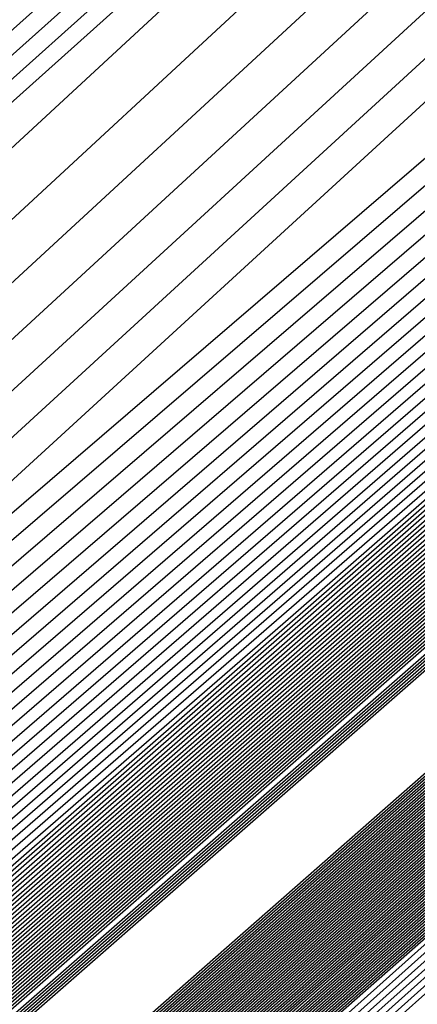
# Model space of a CAD drawing. Extents: x 3249832 to 3255657, y 13789405 to 13793316.
# Tile 859 of 1056: x 3253210.055 to 3253210.192, y 13791259.01 to 13791259.351. Entities that reach past the tile are written whole.
import ezdxf

# ---------------------------------------------------------------- set-up
doc = ezdxf.new("R2010")
doc.units = 0
doc.header["$LTSCALE"] = 100
doc.header["$MEASUREMENT"] = 0
for name, color, linetype in [('GRATIO_03231_CON', 1, 'CONTINUOUS'), ('GRATIO_0323_ICON', 1, 'CONTINUOUS'), ('TARGETS_EAST', 7, 'CONTINUOUS')]:
    doc.layers.add(name, color=color, linetype=linetype)

# ---------------------------------------------------------------- blocks, each defined once
blk = doc.blocks.new('Gratio_032316_contours')
at = {"layer": 'GRATIO_03231_CON', "color": 1, "linetype": 'Continuous', "flags": 128}
for points in [[(3253179.55027, 13791232.39503), (3253186.87441, 13791238.77001), (3253201.4775, 13791251.51898), (3253219.20823, 13791267.00714), (3253234.45763, 13791280.32933), (3253243.00028, 13791287.79153), (3253246.14511, 13791290.5444), (3253246.5846, 13791290.94974), (3253247.02187, 13791291.379), (3253250.20254, 13791294.24212), (3253258.88285, 13791301.95866), (3253274.44262, 13791315.73867), (3253292.7559, 13791331.95413), (3253308.32028, 13791345.76753)], [(3253180.16544, 13791232.93802), (3253187.28488, 13791239.13155), (3253201.72516, 13791251.73678), (3253219.33902, 13791267.12228), (3253234.51314, 13791280.37862), (3253243.01644, 13791287.80647), (3253246.14668, 13791290.54676), (3253246.58389, 13791290.95054), (3253247.01645, 13791291.37639), (3253250.16633, 13791294.21318), (3253258.7639, 13791301.85732), (3253274.17605, 13791315.50724), (3253292.31584, 13791331.56933), (3253307.73285, 13791345.25198)], [(3253180.78061, 13791233.481), (3253187.69534, 13791239.49309), (3253201.97282, 13791251.95458), (3253219.46981, 13791267.23741), (3253234.56866, 13791280.42791), (3253243.03259, 13791287.8214), (3253246.14825, 13791290.54912), (3253246.58317, 13791290.95133), (3253247.01103, 13791291.37378), (3253250.13013, 13791294.18424), (3253258.64495, 13791301.75599), (3253273.90947, 13791315.27582), (3253291.87577, 13791331.18453), (3253307.14542, 13791344.73643)], [(3253181.39578, 13791234.02399), (3253188.1058, 13791239.85463), (3253202.22048, 13791252.17237), (3253219.6006, 13791267.35254), (3253234.62418, 13791280.4772), (3253243.04874, 13791287.83633), (3253246.14982, 13791290.55149), (3253246.58246, 13791290.95213), (3253247.00561, 13791291.37117), (3253250.09393, 13791294.15529), (3253258.526, 13791301.65465), (3253273.6429, 13791315.0444), (3253291.4357, 13791330.79973), (3253306.55799, 13791344.22088)], [(3253182.62612, 13791235.10996), (3253188.92672, 13791240.5777), (3253202.71581, 13791252.60797), (3253219.86218, 13791267.58281), (3253234.73522, 13791280.57579), (3253243.08105, 13791287.8662), (3253246.15297, 13791290.55621), (3253246.58103, 13791290.95372), (3253246.99477, 13791291.36594), (3253250.02153, 13791294.09741), (3253258.2881, 13791301.45198), (3253273.10975, 13791314.58156), (3253290.55557, 13791330.03014), (3253305.38313, 13791343.18978)], [(3253183.24129, 13791235.65295), (3253189.33718, 13791240.93924), (3253202.96347, 13791252.82577), (3253219.99297, 13791267.69794), (3253234.79073, 13791280.62508), (3253243.0972, 13791287.88113), (3253246.15454, 13791290.55858), (3253246.58032, 13791290.95452), (3253246.98935, 13791291.36333), (3253249.98532, 13791294.06847), (3253258.16915, 13791301.35065), (3253272.84317, 13791314.35013), (3253290.11551, 13791329.64534), (3253304.7957, 13791342.67423)], [(3253189.74764, 13791241.30078), (3253203.21113, 13791253.04357), (3253220.12376, 13791267.81308), (3253234.84625, 13791280.67437), (3253243.11336, 13791287.89607), (3253246.15611, 13791290.56094), (3253246.57961, 13791290.95531), (3253246.98393, 13791291.36072), (3253249.94912, 13791294.03953), (3253258.05019, 13791301.24931), (3253272.5766, 13791314.11871), (3253289.67544, 13791329.26055), (3253304.20827, 13791342.15868)], [(3253190.1581, 13791241.66232), (3253203.45879, 13791253.26136), (3253220.25455, 13791267.92821), (3253234.90177, 13791280.72366), (3253243.12951, 13791287.911), (3253246.15768, 13791290.5633), (3253246.57889, 13791290.95611), (3253246.97851, 13791291.35811), (3253249.91292, 13791294.01058), (3253257.93124, 13791301.14798), (3253272.31002, 13791313.88729), (3253289.23538, 13791328.87575), (3253303.62084, 13791341.64313)], [(3253190.97902, 13791242.38539), (3253203.95411, 13791253.69696), (3253220.51613, 13791268.15847), (3253235.01281, 13791280.82224), (3253243.16182, 13791287.94087), (3253246.16082, 13791290.56803), (3253246.57747, 13791290.9577), (3253246.96767, 13791291.35288), (3253249.84051, 13791293.9527), (3253257.69334, 13791300.94531), (3253271.77687, 13791313.42445), (3253288.35525, 13791328.10615), (3253302.44598, 13791340.61203)], [(3253191.38948, 13791242.74693), (3253204.20177, 13791253.91476), (3253220.64692, 13791268.27361), (3253235.06832, 13791280.87154), (3253243.17797, 13791287.9558), (3253246.1624, 13791290.57039), (3253246.57675, 13791290.9585), (3253246.96225, 13791291.35027), (3253249.80431, 13791293.92376), (3253257.57439, 13791300.84397), (3253271.51029, 13791313.19303), (3253287.91518, 13791327.72135), (3253301.85855, 13791340.09648)], [(3253191.79994, 13791243.10847), (3253204.44943, 13791254.13256), (3253220.77772, 13791268.38874), (3253235.12384, 13791280.92083), (3253243.19412, 13791287.97073), (3253246.16397, 13791290.57276), (3253246.57604, 13791290.95929), (3253246.95683, 13791291.34766), (3253249.76811, 13791293.89481), (3253257.45544, 13791300.74264), (3253271.24372, 13791312.9616), (3253287.47511, 13791327.33655), (3253301.27112, 13791339.58093)], [(3253192.2104, 13791243.47001), (3253204.69709, 13791254.35035), (3253220.90851, 13791268.50387), (3253235.17936, 13791280.97012), (3253243.21028, 13791287.98567), (3253246.16554, 13791290.57512), (3253246.57533, 13791290.96009), (3253246.95142, 13791291.34505), (3253249.73191, 13791293.86587), (3253257.33649, 13791300.6413), (3253270.97714, 13791312.73018), (3253287.03505, 13791326.95176), (3253300.68369, 13791339.06538)], [(3253193.03132, 13791244.19308), (3253205.19242, 13791254.78595), (3253221.17009, 13791268.73414), (3253235.29039, 13791281.0687), (3253243.24258, 13791288.01553), (3253246.16868, 13791290.57985), (3253246.5739, 13791290.96168), (3253246.94058, 13791291.33982), (3253249.6595, 13791293.80799), (3253257.09858, 13791300.43863), (3253270.44399, 13791312.26734), (3253286.15492, 13791326.18216), (3253299.50883, 13791338.03428)], [(3253193.44178, 13791244.55462), (3253205.44008, 13791255.00375), (3253221.30088, 13791268.84927), (3253235.34591, 13791281.11799), (3253243.25874, 13791288.03047), (3253246.17025, 13791290.58221), (3253246.57319, 13791290.96248), (3253246.93516, 13791291.33721), (3253249.6233, 13791293.77904), (3253256.97963, 13791300.3373), (3253270.17741, 13791312.03592), (3253285.71485, 13791325.79737), (3253298.92139, 13791337.51873)], [(3253193.85224, 13791244.91616), (3253205.68774, 13791255.22155), (3253221.43167, 13791268.9644), (3253235.40143, 13791281.16728), (3253243.27489, 13791288.0454), (3253246.17182, 13791290.58457), (3253246.57247, 13791290.96327), (3253246.92974, 13791291.3346), (3253249.5871, 13791293.7501), (3253256.86068, 13791300.23596), (3253269.91084, 13791311.8045), (3253285.27479, 13791325.41257), (3253298.33396, 13791337.00318)], [(3253194.2627, 13791245.2777), (3253205.9354, 13791255.43934), (3253221.56246, 13791269.07954), (3253235.45695, 13791281.21658), (3253243.29104, 13791288.06033), (3253246.17339, 13791290.58694), (3253246.57176, 13791290.96407), (3253246.92432, 13791291.33198), (3253249.55089, 13791293.72116), (3253256.74173, 13791300.13463), (3253269.64426, 13791311.57307), (3253284.83472, 13791325.02777), (3253297.74653, 13791336.48763)], [(3253195.08362, 13791246.00077), (3253206.43072, 13791255.87494), (3253221.82404, 13791269.3098), (3253235.56798, 13791281.31516), (3253243.32335, 13791288.0902), (3253246.17654, 13791290.59166), (3253246.57033, 13791290.96566), (3253246.91348, 13791291.32676), (3253249.47849, 13791293.66327), (3253256.50383, 13791299.93196), (3253269.11111, 13791311.11023), (3253283.95459, 13791324.25817), (3253296.57167, 13791335.45653)], [(3253195.49408, 13791246.36231), (3253206.67838, 13791256.09274), (3253221.95483, 13791269.42494), (3253235.6235, 13791281.36445), (3253243.3395, 13791288.10513), (3253246.17811, 13791290.59402), (3253246.56962, 13791290.96646), (3253246.90806, 13791291.32415), (3253249.44229, 13791293.63433), (3253256.38488, 13791299.83062), (3253268.84454, 13791310.87881), (3253283.51452, 13791323.87338), (3253295.98424, 13791334.94098)], [(3253195.90454, 13791246.72385), (3253206.92604, 13791256.31054), (3253222.08562, 13791269.54007), (3253235.67902, 13791281.41374), (3253243.35566, 13791288.12007), (3253246.17968, 13791290.59639), (3253246.56891, 13791290.96725), (3253246.90264, 13791291.32154), (3253249.40609, 13791293.60539), (3253256.26593, 13791299.72929), (3253268.57796, 13791310.64739), (3253283.07446, 13791323.48858), (3253295.39681, 13791334.42543)], [(3253196.31501, 13791247.08539), (3253207.1737, 13791256.52833), (3253222.21641, 13791269.6552), (3253235.73454, 13791281.46303), (3253243.37181, 13791288.135), (3253246.18125, 13791290.59875), (3253246.56819, 13791290.96805), (3253246.89722, 13791291.31892), (3253249.36988, 13791293.57645), (3253256.14697, 13791299.62795), (3253268.31138, 13791310.41597), (3253282.63439, 13791323.10378), (3253294.80938, 13791333.90988)], [(3253197.13593, 13791247.80846), (3253207.66903, 13791256.96393), (3253222.47799, 13791269.88547), (3253235.84557, 13791281.56162), (3253243.40412, 13791288.16487), (3253246.18439, 13791290.60348), (3253246.56677, 13791290.96964), (3253246.88638, 13791291.3137), (3253249.29748, 13791293.51856), (3253255.90907, 13791299.42528), (3253267.77823, 13791309.95312), (3253281.75426, 13791322.33419), (3253293.63452, 13791332.87878)], [(3253197.54639, 13791248.17), (3253207.91669, 13791257.18173), (3253222.60878, 13791270.0006), (3253235.90109, 13791281.61091), (3253243.42027, 13791288.1798), (3253246.18596, 13791290.60584), (3253246.56605, 13791290.97044), (3253246.88096, 13791291.31109), (3253249.26128, 13791293.48962), (3253255.79012, 13791299.32395), (3253267.51166, 13791309.7217), (3253281.31419, 13791321.94939), (3253293.04709, 13791332.36323), (3253299.24948, 13791337.92415)], [(3253197.95685, 13791248.53154), (3253208.16435, 13791257.39953), (3253222.73957, 13791270.11573), (3253235.95661, 13791281.6602), (3253243.43643, 13791288.19473), (3253246.18754, 13791290.6082), (3253246.56534, 13791290.97123), (3253246.87554, 13791291.30847), (3253249.22507, 13791293.46068), (3253255.67117, 13791299.22261), (3253267.24508, 13791309.49028), (3253280.87413, 13791321.56459), (3253292.45966, 13791331.84768), (3253298.58416, 13791337.33876)], [(3253198.36731, 13791248.89308), (3253208.41201, 13791257.61732), (3253222.87037, 13791270.23087), (3253236.01213, 13791281.70949), (3253243.45258, 13791288.20967), (3253246.18911, 13791290.61057), (3253246.56463, 13791290.97203), (3253246.87012, 13791291.30586), (3253249.18887, 13791293.43173), (3253255.55222, 13791299.12128), (3253266.9785, 13791309.25886), (3253280.43407, 13791321.17979), (3253291.87223, 13791331.33213), (3253297.91884, 13791336.75338)], [(3253199.18823, 13791249.61615), (3253208.90733, 13791258.05292), (3253223.13195, 13791270.46113), (3253236.12316, 13791281.80807), (3253243.48489, 13791288.23953), (3253246.19225, 13791290.61529), (3253246.5632, 13791290.97362), (3253246.85928, 13791291.30064), (3253249.11647, 13791293.37385), (3253255.31432, 13791298.91861), (3253266.44535, 13791308.79601), (3253279.55394, 13791320.4102), (3253290.69737, 13791330.30103), (3253296.5882, 13791335.58261)], [(3253199.59869, 13791249.97769), (3253209.15499, 13791258.27072), (3253223.26274, 13791270.57626), (3253236.17868, 13791281.85736), (3253243.50104, 13791288.25447), (3253246.19382, 13791290.61766), (3253246.56249, 13791290.97442), (3253246.85386, 13791291.29803), (3253249.08026, 13791293.34491), (3253255.19536, 13791298.81727), (3253266.17878, 13791308.56459), (3253279.11387, 13791320.0254), (3253290.10994, 13791329.78548), (3253295.92288, 13791334.99723)], [(3253200.00915, 13791250.33923), (3253209.40265, 13791258.48852), (3253223.39353, 13791270.6914), (3253236.2342, 13791281.90666), (3253243.51719, 13791288.2694), (3253246.19539, 13791290.62002), (3253246.56177, 13791290.97521), (3253246.84844, 13791291.29541), (3253249.04406, 13791293.31596), (3253255.07641, 13791298.71594), (3253265.9122, 13791308.33317), (3253278.6738, 13791319.6406), (3253289.52251, 13791329.26993), (3253295.25756, 13791334.41184)], [(3253200.41961, 13791250.70077), (3253209.65031, 13791258.70631), (3253223.52432, 13791270.80653), (3253236.28972, 13791281.95595), (3253243.53335, 13791288.28434), (3253246.19696, 13791290.62238), (3253246.56106, 13791290.97601), (3253246.84302, 13791291.2928), (3253249.00786, 13791293.28702), (3253254.95746, 13791298.6146), (3253265.64563, 13791308.10175), (3253278.23374, 13791319.25581), (3253288.93508, 13791328.75438), (3253294.59224, 13791333.82646)], [(3253201.24053, 13791251.42384), (3253210.14563, 13791259.14191), (3253223.7859, 13791271.0368), (3253236.40075, 13791282.05453), (3253243.56565, 13791288.3142), (3253246.20011, 13791290.62711), (3253246.55963, 13791290.9776), (3253246.83219, 13791291.28758), (3253248.93546, 13791293.22914), (3253254.71956, 13791298.41193), (3253265.11248, 13791307.63891), (3253277.35361, 13791318.48621), (3253287.76022, 13791327.72328), (3253293.2616, 13791332.65569)], [(3253201.65099, 13791251.78538), (3253210.3933, 13791259.35971), (3253223.91669, 13791271.15193), (3253236.45627, 13791282.10382), (3253243.58181, 13791288.32914), (3253246.20168, 13791290.62947), (3253246.55892, 13791290.9784), (3253246.82677, 13791291.28496), (3253248.89925, 13791293.20019), (3253254.60061, 13791298.3106), (3253264.8459, 13791307.40749), (3253276.91354, 13791318.10141), (3253287.17279, 13791327.20773)], [(3253215.27891, 13791264.12388), (3253208.32754, 13791257.89481), (3253202.31158, 13791252.48555), (3253202.06145, 13791252.14692), (3253210.64096, 13791259.57751), (3253224.04748, 13791271.26706)], [(3253216.27123, 13791264.99994), (3253209.15191, 13791258.62312), (3253202.92675, 13791253.02854), (3253202.47191, 13791252.50846), (3253210.88862, 13791259.7953), (3253224.17827, 13791271.38219)], [(3253218.25586, 13791266.75207), (3253210.80067, 13791260.07975), (3253204.15709, 13791254.11451), (3253203.29283, 13791253.23153), (3253211.38394, 13791260.2309), (3253224.43985, 13791271.61246)], [(3253219.24818, 13791267.62813), (3253211.62504, 13791260.80806), (3253204.77226, 13791254.6575), (3253203.70329, 13791253.59307), (3253211.6316, 13791260.4487), (3253224.57064, 13791271.72759)], [(3253220.24049, 13791268.50419), (3253212.44942, 13791261.53637), (3253205.38743, 13791255.20049), (3253204.11375, 13791253.95461), (3253211.87926, 13791260.6665), (3253224.70143, 13791271.84272)], [(3253221.23281, 13791269.38026), (3253213.2738, 13791262.26468), (3253206.0026, 13791255.74348), (3253204.52421, 13791254.31615), (3253212.12692, 13791260.88429), (3253224.83222, 13791271.95786)], [(3253223.21744, 13791271.13238), (3253214.92255, 13791263.72131), (3253207.23294, 13791256.82945), (3253205.34514, 13791255.03922), (3253212.62225, 13791261.31989), (3253225.0938, 13791272.18812)], [(3253215.74693, 13791264.44962), (3253207.84811, 13791257.37244), (3253205.7556, 13791255.40076), (3253212.86991, 13791261.53769), (3253225.22459, 13791272.30326)], [(3253216.57131, 13791265.17793), (3253208.46329, 13791257.91542), (3253206.16606, 13791255.7623), (3253213.11757, 13791261.75549), (3253225.35538, 13791272.41839)], [(3253217.39568, 13791265.90624), (3253209.07846, 13791258.45841), (3253206.57652, 13791256.12384), (3253213.36523, 13791261.97329), (3253225.48617, 13791272.53352)], [(3253219.04444, 13791267.36287), (3253210.3088, 13791259.54439), (3253207.39744, 13791256.84691), (3253213.86055, 13791262.40888), (3253225.74775, 13791272.76379)], [(3253219.86882, 13791268.09118), (3253210.92397, 13791260.08737), (3253207.8079, 13791257.20845), (3253214.10821, 13791262.62668), (3253225.87854, 13791272.87892)], [(3253220.69319, 13791268.81949), (3253211.53914, 13791260.63036), (3253208.21836, 13791257.56999), (3253214.35587, 13791262.84448), (3253226.00933, 13791272.99405)], [(3253221.51757, 13791269.54781), (3253212.15431, 13791261.17335), (3253208.62882, 13791257.93153), (3253214.60353, 13791263.06227), (3253226.14013, 13791273.10919)], [(3253223.16632, 13791271.00443), (3253213.38465, 13791262.25932), (3253209.44974, 13791258.6546), (3253215.09886, 13791263.49787), (3253226.40171, 13791273.33945)], [(3253223.9907, 13791271.73274), (3253213.99982, 13791262.80231), (3253209.8602, 13791259.01614), (3253215.34652, 13791263.71567), (3253226.5325, 13791273.45458)]]:
    blk.add_lwpolyline(points, dxfattribs=at)
at = {"layer": 'GRATIO_03231_CON', "color": 5, "linetype": 'Continuous', "flags": 128}
for points in [[(3253178.31993, 13791231.30905), (3253186.05349, 13791238.04694), (3253200.98218, 13791251.08338), (3253218.94665, 13791266.77688), (3253234.34659, 13791280.23075), (3253242.96798, 13791287.76167), (3253246.14197, 13791290.53967), (3253246.58603, 13791290.94815), (3253247.02107, 13791291.37394), (3253250.18182, 13791294.2177), (3253258.80647, 13791301.88356), (3253274.26937, 13791315.56557), (3253292.48955, 13791331.61762), (3253308.02221, 13791345.18354)], [(3253177.70476, 13791230.76607), (3253185.64303, 13791237.6854), (3253200.73452, 13791250.86558), (3253218.81586, 13791266.66175), (3253234.29107, 13791280.18146), (3253242.95182, 13791287.74673), (3253246.1404, 13791290.53731), (3253246.58674, 13791290.94735), (3253247.01436, 13791291.36584), (3253250.12102, 13791294.16091), (3253258.59804, 13791301.69555), (3253273.79626, 13791315.14336), (3253291.70456, 13791330.92064), (3253306.97134, 13791344.25434)], [(3253177.08958, 13791230.22308), (3253185.23257, 13791237.32386), (3253200.48686, 13791250.64779), (3253218.68507, 13791266.54661), (3253234.23556, 13791280.13216), (3253242.93567, 13791287.7318), (3253246.13883, 13791290.53495), (3253246.58745, 13791290.94656), (3253247.00766, 13791291.35773), (3253250.06022, 13791294.10413), (3253258.38961, 13791301.50754), (3253273.32314, 13791314.72115), (3253290.91956, 13791330.22366), (3253305.92046, 13791343.32515)], [(3253176.47441, 13791229.68009), (3253184.82211, 13791236.96232), (3253200.23919, 13791250.42999), (3253218.55428, 13791266.43148), (3253234.18004, 13791280.08287), (3253242.91952, 13791287.71687), (3253246.13725, 13791290.53258), (3253246.58817, 13791290.94576), (3253247.00095, 13791291.34963), (3253249.99942, 13791294.04734), (3253258.18118, 13791301.31953), (3253272.85003, 13791314.29894), (3253290.13456, 13791329.52668), (3253304.86958, 13791342.39595)], [(3253175.24407, 13791228.59412), (3253184.00119, 13791236.23925), (3253199.74387, 13791249.99439), (3253218.2927, 13791266.20121), (3253234.069, 13791279.98429), (3253242.88721, 13791287.687), (3253246.13411, 13791290.52786), (3253246.58959, 13791290.94417), (3253246.98754, 13791291.33342), (3253249.87782, 13791293.93376), (3253257.76432, 13791300.94351), (3253271.9038, 13791313.45451), (3253288.56457, 13791328.13272), (3253302.76783, 13791340.53756)], [(3253196.57706, 13791247.03615), (3253203.47105, 13791253.1938), (3253218.75951, 13791266.60126), (3253234.06971, 13791279.98413), (3253242.88772, 13791287.68662), (3253246.13462, 13791290.52731), (3253246.59031, 13791290.94338), (3253246.98083, 13791291.32532), (3253249.81702, 13791293.87697), (3253257.55589, 13791300.7555), (3253271.43068, 13791313.0323), (3253287.77957, 13791327.43574), (3253301.71695, 13791339.60837)], [(3253196.71057, 13791247.15254), (3253203.58621, 13791253.29381), (3253218.83398, 13791266.66558), (3253234.10345, 13791280.01283), (3253242.89801, 13791287.6948), (3253246.13636, 13791290.52784), (3253246.59102, 13791290.94258), (3253246.97413, 13791291.31721), (3253249.75622, 13791293.82018), (3253257.34746, 13791300.56749), (3253270.95757, 13791312.61009), (3253286.99457, 13791326.73875), (3253300.66608, 13791338.67918)], [(3253196.84408, 13791247.26894), (3253203.70137, 13791253.39382), (3253218.90845, 13791266.7299), (3253234.13718, 13791280.04153), (3253242.9083, 13791287.70297), (3253246.13809, 13791290.52836), (3253246.59174, 13791290.94178), (3253246.96742, 13791291.30911), (3253249.69542, 13791293.76339), (3253257.13903, 13791300.37948), (3253270.48445, 13791312.18788), (3253286.20957, 13791326.04177), (3253299.6152, 13791337.74998)], [(3253197.11109, 13791247.50174), (3253203.93169, 13791253.59384), (3253219.0574, 13791266.85855), (3253234.20465, 13791280.09892), (3253242.92888, 13791287.71932), (3253246.14156, 13791290.52941), (3253246.59316, 13791290.94019), (3253246.95401, 13791291.2929), (3253249.57383, 13791293.64981), (3253256.72217, 13791300.00346), (3253269.53822, 13791311.34346), (3253284.63958, 13791324.64781), (3253297.51345, 13791335.89159)], [(3253197.2446, 13791247.61813), (3253204.04685, 13791253.69384), (3253219.13187, 13791266.92287), (3253234.23839, 13791280.12762), (3253242.93918, 13791287.72749), (3253246.1433, 13791290.52994), (3253246.59388, 13791290.9394), (3253246.9473, 13791291.28479), (3253249.51303, 13791293.59302), (3253256.51374, 13791299.81545), (3253269.06511, 13791310.92125), (3253283.85458, 13791323.95083), (3253296.46257, 13791334.9624)], [(3253197.37811, 13791247.73453), (3253204.16201, 13791253.79385), (3253219.20635, 13791266.98719), (3253234.27212, 13791280.15631), (3253242.94947, 13791287.73567), (3253246.14503, 13791290.53046), (3253246.59459, 13791290.9386), (3253246.9406, 13791291.27669), (3253249.45223, 13791293.53623), (3253256.30531, 13791299.62744), (3253268.59199, 13791310.49904), (3253283.06958, 13791323.25385), (3253295.41169, 13791334.0332)], [(3253197.51162, 13791247.85093), (3253204.27717, 13791253.89386), (3253219.28082, 13791267.05151), (3253234.30586, 13791280.18501), (3253242.95976, 13791287.74384), (3253246.14676, 13791290.53099), (3253246.5953, 13791290.9378), (3253246.93389, 13791291.26859), (3253249.39143, 13791293.47944), (3253256.09688, 13791299.43942), (3253268.11888, 13791310.07683), (3253282.28459, 13791322.55687), (3253294.36082, 13791333.10401)], [(3253197.77863, 13791248.08372), (3253204.50749, 13791254.09388), (3253219.42977, 13791267.18016), (3253234.37333, 13791280.2424), (3253242.98034, 13791287.76019), (3253246.15023, 13791290.53204), (3253246.59673, 13791290.93621), (3253246.92048, 13791291.25238), (3253249.26983, 13791293.36586), (3253255.68002, 13791299.0634), (3253267.17265, 13791309.2324), (3253280.71459, 13791321.16291), (3253292.25906, 13791331.24562), (3253298.86322, 13791336.86351)], [(3253197.91214, 13791248.20012), (3253204.62265, 13791254.19388), (3253219.50424, 13791267.24448), (3253234.40706, 13791280.2711), (3253242.99064, 13791287.76837), (3253246.15197, 13791290.53257), (3253246.59744, 13791290.93542), (3253246.91378, 13791291.24427), (3253249.20903, 13791293.30907), (3253255.47159, 13791298.87539), (3253266.69953, 13791308.81019), (3253279.9296, 13791320.46593), (3253291.20819, 13791330.31643), (3253297.66843, 13791335.81202)], [(3253198.04565, 13791248.31651), (3253204.73781, 13791254.29389), (3253219.57872, 13791267.3088), (3253234.4408, 13791280.2998), (3253243.00093, 13791287.77654), (3253246.1537, 13791290.53309), (3253246.59816, 13791290.93462), (3253246.90707, 13791291.23617), (3253249.14823, 13791293.25228), (3253255.26316, 13791298.68738), (3253266.22642, 13791308.38798), (3253279.1446, 13791319.76895), (3253290.15731, 13791329.38723), (3253296.47364, 13791334.76054)], [(3253198.17916, 13791248.43291), (3253204.85297, 13791254.3939), (3253219.65319, 13791267.37312), (3253234.47453, 13791280.32849), (3253243.01122, 13791287.78471), (3253246.15544, 13791290.53362), (3253246.59887, 13791290.93382), (3253246.90036, 13791291.22806), (3253249.08743, 13791293.19549), (3253255.05473, 13791298.49937), (3253265.7533, 13791307.96577), (3253278.3596, 13791319.07197), (3253289.10643, 13791328.45804), (3253295.27885, 13791333.70905)], [(3253198.44617, 13791248.6657), (3253205.08329, 13791254.59392), (3253219.80214, 13791267.50177), (3253234.542, 13791280.38589), (3253243.0318, 13791287.80106), (3253246.15891, 13791290.53467), (3253246.6003, 13791290.93223), (3253246.88695, 13791291.21186), (3253248.96583, 13791293.08191), (3253254.63787, 13791298.12335), (3253264.80707, 13791307.12135), (3253276.7896, 13791317.678), (3253287.00468, 13791326.59965), (3253292.88927, 13791331.60608), (3253295.95133, 13791334.07094)], [(3253198.57968, 13791248.7821), (3253205.19845, 13791254.69392), (3253219.87661, 13791267.56609), (3253234.57574, 13791280.41459), (3253243.04209, 13791287.80924), (3253246.16064, 13791290.53519), (3253246.60101, 13791290.93144), (3253246.88025, 13791291.20375), (3253248.90503, 13791293.02512), (3253254.42944, 13791297.93534), (3253264.33396, 13791306.69914), (3253276.00461, 13791316.98102), (3253285.9538, 13791325.67045), (3253291.69448, 13791330.55459), (3253294.7416, 13791333.01142)], [(3253198.71319, 13791248.8985), (3253205.31361, 13791254.79393), (3253219.95108, 13791267.63041), (3253234.60947, 13791280.44328), (3253243.05239, 13791287.81741), (3253246.16237, 13791290.53572), (3253246.60172, 13791290.93064), (3253246.87354, 13791291.19565), (3253248.84423, 13791292.96834), (3253254.22101, 13791297.74733), (3253263.86084, 13791306.27693), (3253275.21961, 13791316.28404), (3253284.90293, 13791324.74126), (3253290.49969, 13791329.50311), (3253293.53187, 13791331.9519)], [(3253198.8467, 13791249.0149), (3253205.42877, 13791254.89394), (3253220.02556, 13791267.69473), (3253234.64321, 13791280.47198), (3253243.06268, 13791287.82558), (3253246.16411, 13791290.53624), (3253246.60244, 13791290.92984), (3253246.86684, 13791291.18754), (3253248.78343, 13791292.91155), (3253254.01258, 13791297.55932), (3253263.38773, 13791305.85472), (3253274.43461, 13791315.58706), (3253283.85205, 13791323.81207), (3253289.3049, 13791328.45162), (3253292.32214, 13791330.89237), (3253295.39879, 13791333.38715)], [(3253199.11371, 13791249.24769), (3253205.65909, 13791255.09396), (3253220.17451, 13791267.82338), (3253234.71068, 13791280.52937), (3253243.08326, 13791287.84193), (3253246.16758, 13791290.53729), (3253246.60386, 13791290.92825), (3253246.85342, 13791291.17133), (3253248.66183, 13791292.79797), (3253253.59572, 13791297.1833), (3253262.4415, 13791305.01029), (3253272.86462, 13791314.1931), (3253281.7503, 13791321.95368), (3253286.91532, 13791326.34865), (3253289.90268, 13791328.77333), (3253293.18693, 13791331.45768)], [(3253199.24722, 13791249.36409), (3253205.77425, 13791255.19397), (3253220.24898, 13791267.8877), (3253234.74441, 13791280.55807), (3253243.09355, 13791287.85011), (3253246.16931, 13791290.53782), (3253246.60458, 13791290.92746), (3253246.84672, 13791291.16323), (3253248.60103, 13791292.74118), (3253253.38729, 13791296.99529), (3253261.96839, 13791304.58808), (3253272.07962, 13791313.49612), (3253280.69942, 13791321.02448), (3253285.72053, 13791325.29717), (3253288.69295, 13791327.71381), (3253292.081, 13791330.49295), (3253297.61917, 13791335.1971)], [(3253199.38073, 13791249.48048), (3253205.88941, 13791255.29397), (3253220.32345, 13791267.95202), (3253234.77815, 13791280.58677), (3253243.10385, 13791287.85828), (3253246.17105, 13791290.53834), (3253246.60529, 13791290.92666), (3253246.84001, 13791291.15513), (3253248.54023, 13791292.68439), (3253253.17886, 13791296.80728), (3253261.49527, 13791304.16587), (3253271.29462, 13791312.79914), (3253279.64854, 13791320.09529), (3253284.52574, 13791324.24568), (3253287.48322, 13791326.65429), (3253290.97507, 13791329.52822), (3253296.71525, 13791334.41022)], [(3253199.51424, 13791249.59688), (3253206.00457, 13791255.39398), (3253220.39793, 13791268.01634), (3253234.81188, 13791280.61546), (3253243.11414, 13791287.86646), (3253246.17278, 13791290.53887), (3253246.606, 13791290.92586), (3253246.83331, 13791291.14702), (3253248.47943, 13791292.6276), (3253252.97044, 13791296.61927), (3253261.02215, 13791303.74366), (3253270.50962, 13791312.10216), (3253278.59767, 13791319.16609), (3253283.33095, 13791323.1942), (3253286.27349, 13791325.59476), (3253289.86914, 13791328.56348), (3253295.81132, 13791333.62334)], [(3253199.78125, 13791249.82967), (3253206.23489, 13791255.594), (3253220.54687, 13791268.14499), (3253234.87935, 13791280.67286), (3253243.13472, 13791287.8828), (3253246.17625, 13791290.53992), (3253246.60743, 13791290.92427), (3253246.8199, 13791291.13081), (3253248.35784, 13791292.51402), (3253252.55358, 13791296.24325), (3253260.07593, 13791302.89924), (3253268.93963, 13791310.70819), (3253276.49591, 13791317.3077), (3253280.94137, 13791321.09123), (3253283.85403, 13791323.47572), (3253287.65728, 13791326.63402), (3253294.00347, 13791332.04958)], [(3253199.91476, 13791249.94607), (3253206.35005, 13791255.69401), (3253220.62135, 13791268.20931), (3253234.91309, 13791280.70156), (3253243.14501, 13791287.89098), (3253246.17798, 13791290.54045), (3253246.60814, 13791290.92348), (3253246.81319, 13791291.12271), (3253248.29704, 13791292.45723), (3253252.34515, 13791296.05524), (3253259.60281, 13791302.47703), (3253268.15463, 13791310.01121), (3253275.44504, 13791316.37851), (3253279.74658, 13791320.03974), (3253282.6443, 13791322.4162), (3253286.55135, 13791325.66929), (3253293.09954, 13791331.2627), (3253300.79521, 13791337.86923)], [(3253200.04827, 13791250.06247), (3253206.46521, 13791255.79401), (3253220.69582, 13791268.27363), (3253234.94682, 13791280.73025), (3253243.15531, 13791287.89915), (3253246.17972, 13791290.54097), (3253246.60886, 13791290.92268), (3253246.80649, 13791291.1146), (3253248.23624, 13791292.40044), (3253252.13672, 13791295.86723), (3253259.1297, 13791302.05482), (3253267.36963, 13791309.31423), (3253274.39416, 13791315.44932), (3253278.55179, 13791318.98826), (3253281.43456, 13791321.35667), (3253285.44542, 13791324.70455), (3253292.19561, 13791330.47582), (3253300.12972, 13791337.29016)], [(3253200.18178, 13791250.17887), (3253206.58037, 13791255.89402), (3253220.77029, 13791268.33795), (3253234.98056, 13791280.75895), (3253243.1656, 13791287.90733), (3253246.18145, 13791290.5415), (3253246.60957, 13791290.92188), (3253246.79978, 13791291.1065), (3253248.17544, 13791292.34365), (3253251.92829, 13791295.67922), (3253258.65658, 13791301.63261), (3253266.58464, 13791308.61725), (3253273.34328, 13791314.52012), (3253277.357, 13791317.93677), (3253280.22483, 13791320.29715), (3253284.33949, 13791323.73982), (3253291.29169, 13791329.68894), (3253299.46423, 13791336.71108)], [(3253200.44879, 13791250.41166), (3253206.81069, 13791256.09404), (3253220.91924, 13791268.4666), (3253235.04803, 13791280.81634), (3253243.18618, 13791287.92368), (3253246.18492, 13791290.54255), (3253246.611, 13791290.92029), (3253246.78637, 13791291.09029), (3253248.05384, 13791292.23007), (3253251.51143, 13791295.3032), (3253257.71035, 13791300.78818), (3253265.01464, 13791307.22329), (3253271.24153, 13791312.66173), (3253274.96742, 13791315.8338), (3253277.80537, 13791318.17811), (3253282.12763, 13791321.81036), (3253289.48383, 13791328.11518), (3253298.13324, 13791335.55292)], [(3253200.5823, 13791250.52806), (3253206.92586, 13791256.19405), (3253220.99372, 13791268.53092), (3253235.08176, 13791280.84504), (3253243.19647, 13791287.93185), (3253246.18666, 13791290.54307), (3253246.61171, 13791290.9195), (3253246.77966, 13791291.08219), (3253247.99304, 13791292.17328), (3253251.303, 13791295.11519), (3253257.23724, 13791300.36597), (3253264.22964, 13791306.52631), (3253270.19065, 13791311.73254), (3253273.77263, 13791314.78231), (3253276.59564, 13791317.11859), (3253281.0217, 13791320.84562), (3253288.57991, 13791327.3283), (3253297.46775, 13791334.97385)], [(3253200.71581, 13791250.64445), (3253207.04102, 13791256.29406), (3253221.06819, 13791268.59524), (3253235.1155, 13791280.87374), (3253243.20676, 13791287.94002), (3253246.18839, 13791290.5436), (3253246.61242, 13791290.9187), (3253246.77296, 13791291.07408), (3253247.93224, 13791292.11649), (3253251.09457, 13791294.92718), (3253256.76412, 13791299.94376), (3253263.44465, 13791305.82933), (3253269.13978, 13791310.80334), (3253272.57784, 13791313.73083), (3253275.38591, 13791316.05906), (3253279.91577, 13791319.88089), (3253287.67598, 13791326.54142), (3253296.80226, 13791334.39477)], [(3253200.84932, 13791250.76085), (3253207.15618, 13791256.39406), (3253221.14266, 13791268.65956), (3253235.14923, 13791280.90243), (3253243.21706, 13791287.9482), (3253246.19012, 13791290.54412), (3253246.61314, 13791290.9179), (3253246.76625, 13791291.06598), (3253247.87144, 13791292.0597), (3253250.88614, 13791294.73917), (3253256.29101, 13791299.52155), (3253262.65965, 13791305.13235), (3253268.0889, 13791309.87415), (3253271.38305, 13791312.67934), (3253274.17618, 13791314.99954), (3253278.80984, 13791318.91616), (3253286.77206, 13791325.75454), (3253296.13677, 13791333.81569)], [(3253201.11633, 13791250.99365), (3253207.3865, 13791256.59408), (3253221.29161, 13791268.78821), (3253235.2167, 13791280.95983), (3253243.23764, 13791287.96455), (3253246.19359, 13791290.54517), (3253246.61456, 13791290.91631), (3253246.75284, 13791291.04977), (3253247.74984, 13791291.94612), (3253250.46928, 13791294.36315), (3253255.34478, 13791298.67713), (3253261.08965, 13791303.73839), (3253265.98715, 13791308.01576), (3253268.99347, 13791310.57637), (3253271.75672, 13791312.8805), (3253276.59798, 13791316.9867), (3253284.9642, 13791324.18078), (3253294.80578, 13791332.65754)], [(3253201.24984, 13791251.11004), (3253207.50166, 13791256.69409), (3253221.36608, 13791268.85253), (3253235.25044, 13791280.98852), (3253243.24793, 13791287.97272), (3253246.19533, 13791290.5457), (3253246.61528, 13791290.91552), (3253246.74613, 13791291.04167), (3253247.68904, 13791291.88933), (3253250.26085, 13791294.17514), (3253254.87166, 13791298.25492), (3253260.30466, 13791303.04141), (3253264.93627, 13791307.08657), (3253267.79868, 13791309.52489), (3253270.54699, 13791311.82097), (3253275.49205, 13791316.02196), (3253284.06028, 13791323.3939), (3253294.14029, 13791332.07846)], [(3253201.38335, 13791251.22644), (3253207.61682, 13791256.7941), (3253221.44056, 13791268.91685), (3253235.28417, 13791281.01722), (3253243.25822, 13791287.9809), (3253246.19706, 13791290.54622), (3253246.61599, 13791290.91472), (3253246.73943, 13791291.03356), (3253247.62824, 13791291.83254), (3253250.05242, 13791293.98713), (3253254.39855, 13791297.83271), (3253259.51966, 13791302.34443), (3253263.88539, 13791306.15737), (3253266.60389, 13791308.4734), (3253269.33726, 13791310.76145), (3253274.38613, 13791315.05723), (3253283.15635, 13791322.60702), (3253293.4748, 13791331.49938)], [(3253201.51686, 13791251.34284), (3253207.73198, 13791256.8941), (3253221.51503, 13791268.98117), (3253235.31791, 13791281.04592), (3253243.26852, 13791287.98907), (3253246.1988, 13791290.54675), (3253246.6167, 13791290.91393), (3253246.73272, 13791291.02546), (3253247.56744, 13791291.77576), (3253249.84399, 13791293.79912), (3253253.92543, 13791297.41049), (3253258.73466, 13791301.64744), (3253262.83452, 13791305.22818), (3253265.4091, 13791307.42192), (3253268.12753, 13791309.70193), (3253273.2802, 13791314.0925), (3253282.25242, 13791321.82014), (3253292.80931, 13791330.9203), (3253301.81088, 13791338.63068)], [(3253201.78387, 13791251.57563), (3253207.9623, 13791257.09412), (3253221.66398, 13791269.10982), (3253235.38538, 13791281.10331), (3253243.2891, 13791288.00542), (3253246.20227, 13791290.5478), (3253246.61813, 13791290.91233), (3253246.71931, 13791291.00925), (3253247.44584, 13791291.66218), (3253249.42713, 13791293.4231), (3253252.9792, 13791296.56607), (3253257.16467, 13791300.25348), (3253260.73276, 13791303.36979), (3253263.01952, 13791305.31895), (3253265.70807, 13791307.58288), (3253271.06834, 13791312.16303), (3253280.44457, 13791320.24638), (3253291.47832, 13791329.76215), (3253300.88547, 13791337.82513)], [(3253201.91738, 13791251.69203), (3253208.07746, 13791257.19413), (3253221.73845, 13791269.17414), (3253235.41911, 13791281.13201), (3253243.29939, 13791288.01359), (3253246.204, 13791290.54832), (3253246.61884, 13791290.91154), (3253246.71261, 13791291.00114), (3253247.38504, 13791291.60539), (3253249.2187, 13791293.23509), (3253252.50609, 13791296.14386), (3253256.37967, 13791299.5565), (3253259.68189, 13791302.44059), (3253261.82473, 13791304.26746), (3253264.49834, 13791306.52336), (3253269.96241, 13791311.1983), (3253279.54064, 13791319.4595), (3253290.81283, 13791329.18307), (3253300.42277, 13791337.42236)], [(3253202.05089, 13791251.80842), (3253208.19262, 13791257.29414), (3253221.81293, 13791269.23846), (3253235.45285, 13791281.16071), (3253243.30968, 13791288.02177), (3253246.20573, 13791290.54885), (3253246.61956, 13791290.91074), (3253246.7059, 13791290.99304), (3253247.32424, 13791291.5486), (3253249.01027, 13791293.04708), (3253252.03297, 13791295.72165), (3253255.59467, 13791298.85952), (3253258.63101, 13791301.5114), (3253260.62994, 13791303.21597), (3253263.28861, 13791305.46384), (3253268.85648, 13791310.23357), (3253278.63672, 13791318.67262), (3253290.14734, 13791328.60399), (3253299.96006, 13791337.01958)], [(3253222.18973, 13791268.9562), (3253208.47101, 13791257.20698), (3253202.18439, 13791251.92482), (3253202.18439, 13791251.92482), (3253208.30778, 13791257.39414), (3253221.8874, 13791269.30278)], [(3253222.33685, 13791269.08692), (3253208.70035, 13791257.40813), (3253202.45141, 13791252.15761), (3253202.45141, 13791252.15761), (3253208.5381, 13791257.59416), (3253222.03635, 13791269.43142)], [(3253222.41042, 13791269.15229), (3253208.81502, 13791257.50869), (3253202.58492, 13791252.27401), (3253202.58492, 13791252.27401), (3253208.65326, 13791257.69417), (3253222.11082, 13791269.49575)], [(3253222.48398, 13791269.21765), (3253208.92969, 13791257.60926), (3253202.71843, 13791252.39041), (3253202.71843, 13791252.39041), (3253208.76842, 13791257.79418), (3253222.18529, 13791269.56007)], [(3253222.55754, 13791269.28301), (3253209.04436, 13791257.70983), (3253202.85194, 13791252.50681), (3253202.85193, 13791252.50681), (3253208.88358, 13791257.89419), (3253222.25977, 13791269.62439)], [(3253222.70467, 13791269.41374), (3253209.2737, 13791257.91097), (3253203.11895, 13791252.7396), (3253203.11895, 13791252.7396), (3253209.1139, 13791258.0942), (3253222.40871, 13791269.75304)], [(3253222.77823, 13791269.4791), (3253209.38837, 13791258.01154), (3253203.25246, 13791252.856), (3253203.25246, 13791252.856), (3253209.22906, 13791258.19421), (3253222.48319, 13791269.81736)], [(3253222.8518, 13791269.54447), (3253209.50304, 13791258.11211), (3253203.38597, 13791252.97239), (3253203.38597, 13791252.97239), (3253209.34422, 13791258.29422), (3253222.55766, 13791269.88168)], [(3253222.92536, 13791269.60983), (3253209.61771, 13791258.21268), (3253203.51947, 13791253.08879), (3253203.51947, 13791253.08879), (3253209.45938, 13791258.39423), (3253222.63214, 13791269.946)], [(3253294.55593, 13791331.78482), (3253282.65133, 13791321.30274), (3253268.6032, 13791309.01445), (3253256.6338, 13791298.60027), (3253249.91373, 13791292.81609), (3253247.40711, 13791290.71997), (3253247.02638, 13791290.44557), (3253246.62867, 13791290.09727), (3253243.8498, 13791287.66252), (3253236.27025, 13791281.09954), (3253223.07249, 13791269.74056), (3253209.84706, 13791258.41382), (3253203.78649, 13791253.32159), (3253203.78649, 13791253.32159), (3253209.68971, 13791258.59423), (3253222.78114, 13791270.07458), (3253235.89161, 13791281.53353), (3253243.79641, 13791288.43297), (3253249.04881, 13791292.99861), (3253256.14655, 13791299.14707), (3253268.13516, 13791309.52901), (3253282.25127, 13791321.73092), (3253294.2793, 13791332.07331)], [(3253294.30341, 13791331.56698), (3253282.46184, 13791321.1404), (3253268.48808, 13791308.91717), (3253256.58203, 13791298.55815), (3253249.89752, 13791292.80461), (3253247.40414, 13791290.71961), (3253247.02543, 13791290.44664), (3253246.629, 13791290.09938), (3253243.85878, 13791287.67218), (3253236.30279, 13791281.1296), (3253223.14605, 13791269.80592), (3253209.96173, 13791258.51439), (3253203.92, 13791253.43798), (3253203.92, 13791253.43798), (3253209.80487, 13791258.69424), (3253222.85565, 13791270.13885), (3253235.92547, 13791281.56208), (3253243.80512, 13791288.43921), (3253249.03601, 13791292.98573), (3253256.09723, 13791299.1022), (3253268.02248, 13791309.42905), (3253282.06389, 13791321.56632), (3253294.02824, 13791331.85395)], [(3253294.05089, 13791331.34915), (3253282.27235, 13791320.97806), (3253268.37296, 13791308.8199), (3253256.53026, 13791298.51602), (3253249.8813, 13791292.79314), (3253247.40117, 13791290.71925), (3253247.02448, 13791290.44772), (3253246.62933, 13791290.10149), (3253243.86776, 13791287.68184), (3253236.33533, 13791281.15966), (3253223.21961, 13791269.87129), (3253210.0764, 13791258.61496), (3253204.05351, 13791253.55438), (3253204.05351, 13791253.55438), (3253209.92004, 13791258.79424), (3253222.93017, 13791270.20313), (3253235.95934, 13791281.59062), (3253243.81382, 13791288.44544), (3253249.02321, 13791292.97286), (3253256.04791, 13791299.05733), (3253267.90979, 13791309.32909), (3253281.87651, 13791321.40172), (3253293.77719, 13791331.63458)], [(3253293.79837, 13791331.13131), (3253282.08285, 13791320.81572), (3253268.25784, 13791308.72262), (3253256.47849, 13791298.4739), (3253249.86508, 13791292.78166), (3253247.39821, 13791290.71889), (3253247.02354, 13791290.4488), (3253246.62966, 13791290.1036), (3253243.87675, 13791287.6915), (3253236.36787, 13791281.18972), (3253223.29318, 13791269.93665), (3253210.19107, 13791258.71553), (3253204.18702, 13791253.67078), (3253204.18701, 13791253.67078), (3253210.0352, 13791258.89424), (3253223.00468, 13791270.26741), (3253235.9932, 13791281.61917), (3253243.82253, 13791288.45167), (3253249.01041, 13791292.95999), (3253255.9986, 13791299.01245), (3253267.79711, 13791309.22914), (3253281.68913, 13791321.23712), (3253293.52613, 13791331.41522)], [(3253281.70387, 13791320.49104), (3253268.02759, 13791308.52807), (3253256.37495, 13791298.38965), (3253249.83265, 13791292.75871), (3253247.39227, 13791290.71816), (3253247.02165, 13791290.45095), (3253246.63032, 13791290.10782), (3253243.89471, 13791287.71083), (3253236.43295, 13791281.24983), (3253223.4403, 13791270.06738), (3253210.42041, 13791258.91666), (3253204.45403, 13791253.90357), (3253204.45403, 13791253.90357), (3253210.2655, 13791259.09429), (3253223.15342, 13791270.39627), (3253236.05998, 13791281.67732), (3253243.49467, 13791288.16911), (3253246.23629, 13791290.55891), (3253246.63094, 13791290.89792), (3253246.97688, 13791291.19282), (3253249.38096, 13791293.27243), (3253255.90221, 13791298.92109), (3253267.57241, 13791309.02875), (3253281.31446, 13791320.90786)], [(3253281.51437, 13791320.3287), (3253267.91246, 13791308.4308), (3253256.32319, 13791298.34753), (3253249.81643, 13791292.74723), (3253247.38931, 13791290.7178), (3253247.0207, 13791290.45203), (3253246.63065, 13791290.10993), (3253243.90369, 13791287.72049), (3253236.4655, 13791281.27989), (3253223.51387, 13791270.13274), (3253210.53508, 13791259.01723), (3253204.58754, 13791254.01997), (3253204.58754, 13791254.01997), (3253210.38066, 13791259.1943), (3253223.22789, 13791270.4606), (3253236.0937, 13791281.70603), (3253243.50493, 13791288.17732), (3253246.23793, 13791290.55953), (3253246.63143, 13791290.89735), (3253246.97568, 13791291.19044), (3253249.36691, 13791293.25849), (3253255.85289, 13791298.87622), (3253267.45972, 13791308.92879), (3253281.12708, 13791320.74326)], [(3253281.32488, 13791320.16636), (3253267.79734, 13791308.33352), (3253256.27142, 13791298.30541), (3253249.80022, 13791292.73576), (3253247.38634, 13791290.71744), (3253247.01976, 13791290.4531), (3253246.63098, 13791290.11204), (3253243.91267, 13791287.73015), (3253236.49804, 13791281.30995), (3253223.58743, 13791270.1981), (3253210.64975, 13791259.1178), (3253204.72105, 13791254.13636), (3253204.72105, 13791254.13637), (3253210.49582, 13791259.2943), (3253223.30236, 13791270.52492), (3253236.12742, 13791281.73474), (3253243.51518, 13791288.18552), (3253246.23956, 13791290.56015), (3253246.63193, 13791290.89678), (3253246.97448, 13791291.18805), (3253249.35287, 13791293.24455), (3253255.80356, 13791298.83135), (3253267.34704, 13791308.82884), (3253280.9397, 13791320.57865)], [(3253281.13539, 13791320.00402), (3253267.68222, 13791308.23625), (3253256.21965, 13791298.26328), (3253249.784, 13791292.72428), (3253247.38337, 13791290.71708), (3253247.01881, 13791290.45418), (3253246.63131, 13791290.11416), (3253243.92165, 13791287.73981), (3253236.53058, 13791281.34001), (3253223.66099, 13791270.26347), (3253210.76442, 13791259.21837), (3253204.85455, 13791254.25276), (3253204.85455, 13791254.25276), (3253210.61098, 13791259.39431), (3253223.37683, 13791270.58925), (3253236.16114, 13791281.76345), (3253243.52543, 13791288.19373), (3253246.2412, 13791290.56077), (3253246.63242, 13791290.89621), (3253246.97329, 13791291.18567), (3253249.33882, 13791293.23061), (3253255.75424, 13791298.78648), (3253267.23435, 13791308.72888), (3253280.75231, 13791320.41405)], [(3253267.45197, 13791308.0417), (3253256.11611, 13791298.17904), (3253249.75157, 13791292.70133), (3253247.37744, 13791290.71635), (3253247.01692, 13791290.45633), (3253246.63197, 13791290.11838), (3253243.93961, 13791287.75913), (3253236.59567, 13791281.40012), (3253223.80812, 13791270.3942), (3253210.99376, 13791259.41951), (3253205.12157, 13791254.48556), (3253205.12157, 13791254.48556), (3253210.84129, 13791259.59433), (3253223.52577, 13791270.7179), (3253236.22858, 13791281.82086), (3253243.54593, 13791288.21014), (3253246.24446, 13791290.562), (3253246.6334, 13791290.89508), (3253246.97089, 13791291.1809), (3253249.31072, 13791293.20273), (3253255.65559, 13791298.69674), (3253267.00898, 13791308.52897)], [(3253267.33685, 13791307.94442), (3253256.06434, 13791298.13691), (3253249.73535, 13791292.68985), (3253247.37447, 13791290.71599), (3253247.01598, 13791290.45741), (3253246.6323, 13791290.12049), (3253243.9486, 13791287.76879), (3253236.62821, 13791281.43018), (3253223.88168, 13791270.45956), (3253211.10843, 13791259.52008), (3253205.25508, 13791254.60195), (3253205.25508, 13791254.60195), (3253210.95645, 13791259.69434), (3253223.60023, 13791270.78223), (3253236.2623, 13791281.84957), (3253243.55619, 13791288.21834), (3253246.2461, 13791290.56262), (3253246.63389, 13791290.89451), (3253246.96969, 13791291.17852), (3253249.29667, 13791293.18879), (3253255.60626, 13791298.65187), (3253266.8963, 13791308.42902)]]:
    blk.add_lwpolyline(points, dxfattribs=at)
at = {"layer": 'GRATIO_0323_ICON', "color": 7, "linetype": 'Continuous', "flags": 128}
for points in [[(3253175.85924, 13791229.13711), (3253184.41165, 13791236.60078), (3253199.99153, 13791250.21219), (3253218.42349, 13791266.31635), (3253234.12452, 13791280.03358), (3253242.90336, 13791287.70193), (3253246.13568, 13791290.53022), (3253246.58888, 13791290.94497), (3253246.99424, 13791291.34152), (3253249.93862, 13791293.99055), (3253257.97275, 13791301.13152), (3253272.37691, 13791313.87673), (3253289.34956, 13791328.8297), (3253303.81871, 13791341.46676)], [(3253182.01095, 13791234.56698), (3253188.51626, 13791240.21616), (3253202.46814, 13791252.39017), (3253219.73139, 13791267.46768), (3253234.6797, 13791280.5265), (3253243.0649, 13791287.85127), (3253246.1514, 13791290.55385), (3253246.58175, 13791290.95293), (3253247.00019, 13791291.36856), (3253250.05773, 13791294.12635), (3253258.40705, 13791301.55332), (3253273.37632, 13791314.81298), (3253290.99564, 13791330.41494), (3253305.97056, 13791343.70533)], [(3253196.97758, 13791247.38534), (3253203.81653, 13791253.49383), (3253218.98293, 13791266.79423), (3253234.17092, 13791280.07022), (3253242.91859, 13791287.71115), (3253246.13983, 13791290.52889), (3253246.59245, 13791290.94099), (3253246.96072, 13791291.301), (3253249.63462, 13791293.7066), (3253256.9306, 13791300.19147), (3253270.01134, 13791311.76567), (3253285.42458, 13791325.34479), (3253298.56432, 13791336.82079)], [(3253197.64512, 13791247.96732), (3253204.39233, 13791253.99387), (3253219.3553, 13791267.11584), (3253234.33959, 13791280.21371), (3253242.97005, 13791287.75202), (3253246.1485, 13791290.53152), (3253246.59602, 13791290.93701), (3253246.92719, 13791291.26048), (3253249.33063, 13791293.42265), (3253255.88845, 13791299.25141), (3253267.64576, 13791309.65462), (3253281.49959, 13791321.85989), (3253293.30994, 13791332.17482)], [(3253198.31266, 13791248.54931), (3253204.96813, 13791254.49391), (3253219.72766, 13791267.43745), (3253234.50827, 13791280.35719), (3253243.02151, 13791287.79289), (3253246.15717, 13791290.53414), (3253246.59958, 13791290.93303), (3253246.89366, 13791291.21996), (3253249.02663, 13791293.1387), (3253254.8463, 13791298.31136), (3253265.28019, 13791307.54356), (3253277.5746, 13791318.37498), (3253288.05556, 13791327.52884), (3253294.08406, 13791332.65756)], [(3253190.56856, 13791242.02386), (3253203.70645, 13791253.47916), (3253220.38534, 13791268.04334), (3253234.95729, 13791280.77295), (3253243.14566, 13791287.92593), (3253246.15925, 13791290.56567), (3253246.57818, 13791290.95691), (3253246.97309, 13791291.35549), (3253249.87672, 13791293.98164), (3253257.81229, 13791301.04664), (3253272.04344, 13791313.65587), (3253288.79531, 13791328.49095), (3253303.03341, 13791341.12758)], [(3253198.9802, 13791249.13129), (3253205.54393, 13791254.99395), (3253220.10003, 13791267.75905), (3253234.67694, 13791280.50068), (3253243.07297, 13791287.83376), (3253246.16584, 13791290.53677), (3253246.60315, 13791290.92905), (3253246.86013, 13791291.17944), (3253248.72263, 13791292.85476), (3253253.80415, 13791297.37131), (3253262.91461, 13791305.43251), (3253273.64961, 13791314.89008), (3253282.80117, 13791322.88287), (3253288.11011, 13791327.40014), (3253291.11241, 13791329.83285), (3253294.29286, 13791332.42241)], [(3253199.64774, 13791249.71328), (3253206.11974, 13791255.49399), (3253220.4724, 13791268.08067), (3253234.84562, 13791280.64416), (3253243.12443, 13791287.87463), (3253246.17452, 13791290.53939), (3253246.60672, 13791290.92507), (3253246.8266, 13791291.13892), (3253248.41864, 13791292.57081), (3253252.76201, 13791296.43126), (3253260.54904, 13791303.32145), (3253269.72463, 13791311.40518), (3253277.54679, 13791318.2369), (3253282.13616, 13791322.14271), (3253285.06376, 13791324.53524), (3253288.76321, 13791327.59875), (3253294.90739, 13791332.83646)], [(3253200.31528, 13791250.29526), (3253206.69554, 13791255.99403), (3253220.84477, 13791268.40227), (3253235.01429, 13791280.78765), (3253243.17589, 13791287.9155), (3253246.18319, 13791290.54202), (3253246.61028, 13791290.92109), (3253246.79307, 13791291.0984), (3253248.11464, 13791292.28686), (3253251.71986, 13791295.49121), (3253258.18347, 13791301.21039), (3253265.79964, 13791307.92027), (3253272.29241, 13791313.59093), (3253276.16221, 13791316.88528), (3253279.0151, 13791319.23763), (3253283.23356, 13791322.77509), (3253290.38776, 13791328.90206), (3253298.79874, 13791336.132)], [(3253192.62086, 13791243.83154), (3253204.94475, 13791254.56815), (3253221.0393, 13791268.61901), (3253235.23488, 13791281.01941), (3253243.22643, 13791288.0006), (3253246.16711, 13791290.57748), (3253246.57461, 13791290.96089), (3253246.946, 13791291.34243), (3253249.6957, 13791293.83693), (3253257.21754, 13791300.53997), (3253270.71056, 13791312.49876), (3253286.59498, 13791326.56696), (3253300.09626, 13791338.54983)], [(3253200.98282, 13791250.87725), (3253207.27134, 13791256.49407), (3253221.21714, 13791268.72389), (3253235.18297, 13791280.93113), (3253243.22735, 13791287.95637), (3253246.19186, 13791290.54465), (3253246.61385, 13791290.91711), (3253246.75955, 13791291.05787), (3253247.81064, 13791292.00291), (3253250.67771, 13791294.55116), (3253255.81789, 13791299.09934), (3253261.87465, 13791304.43537), (3253267.03802, 13791308.94496), (3253270.18826, 13791311.62786), (3253272.96645, 13791313.94002), (3253277.70391, 13791317.95143), (3253285.86813, 13791324.96766), (3253295.47128, 13791333.23661)], [(3253201.65036, 13791251.45923), (3253207.84714, 13791256.99411), (3253221.5895, 13791269.04549), (3253235.35164, 13791281.07462), (3253243.27881, 13791287.99724), (3253246.20053, 13791290.54727), (3253246.61742, 13791290.91313), (3253246.72602, 13791291.01735), (3253247.50664, 13791291.71897), (3253249.63556, 13791293.61111), (3253253.45232, 13791296.98828), (3253257.94966, 13791300.95046), (3253261.78364, 13791304.29898), (3253264.21431, 13791306.37043), (3253266.9178, 13791308.64241), (3253272.17427, 13791313.12777), (3253281.3485, 13791321.03326), (3253292.14381, 13791330.34122), (3253301.34818, 13791338.22791)], [(3253194.67316, 13791245.63924), (3253206.18306, 13791255.65714), (3253221.69325, 13791269.19467), (3253235.51247, 13791281.26587), (3253243.3072, 13791288.07527), (3253246.17497, 13791290.5893), (3253246.57105, 13791290.96487), (3253246.9189, 13791291.32937), (3253249.51469, 13791293.69222), (3253256.62278, 13791300.03329), (3253269.37769, 13791311.34165), (3253284.39466, 13791324.64297), (3253297.1591, 13791335.97208)], [(3253222.26329, 13791269.02156), (3253208.58568, 13791257.30755), (3253202.3179, 13791252.04122), (3253202.3179, 13791252.04122), (3253208.42294, 13791257.49415), (3253221.96187, 13791269.36711)], [(3253222.63111, 13791269.34838), (3253209.15903, 13791257.8104), (3253202.98544, 13791252.6232), (3253202.98544, 13791252.6232), (3253208.99874, 13791257.99419), (3253222.33424, 13791269.68871)], [(3253196.72547, 13791247.44693), (3253207.42136, 13791256.74613), (3253222.3472, 13791269.77033), (3253235.79006, 13791281.51232), (3253243.38797, 13791288.14993), (3253246.18282, 13791290.60111), (3253246.56748, 13791290.96885), (3253246.8918, 13791291.31631), (3253249.33368, 13791293.5475), (3253256.02802, 13791299.52662), (3253268.04481, 13791310.18454), (3253282.19433, 13791322.71898), (3253294.22195, 13791333.39433)], [(3253294.80845, 13791332.00265), (3253282.84083, 13791321.46507), (3253268.71833, 13791309.11172), (3253256.68557, 13791298.6424), (3253249.92995, 13791292.82756), (3253247.41007, 13791290.72034), (3253247.02732, 13791290.44449), (3253246.62834, 13791290.09516), (3253243.84082, 13791287.65286), (3253236.2377, 13791281.06949), (3253222.99892, 13791269.67519), (3253209.73238, 13791258.31325), (3253203.65298, 13791253.20519), (3253203.65298, 13791253.20519), (3253209.57454, 13791258.49423), (3253222.70663, 13791270.0103), (3253235.85774, 13791281.50498), (3253243.7877, 13791288.42674), (3253249.0616, 13791293.01148), (3253256.19586, 13791299.19195), (3253268.24784, 13791309.62896), (3253282.43865, 13791321.89552), (3253294.53035, 13791332.29267)], [(3253281.89336, 13791320.65338), (3253268.14271, 13791308.62535), (3253256.42672, 13791298.43178), (3253249.84887, 13791292.77018), (3253247.39524, 13791290.71852), (3253247.02259, 13791290.44987), (3253246.62999, 13791290.10571), (3253243.88573, 13791287.70117), (3253236.40041, 13791281.21978), (3253223.36674, 13791270.00201), (3253210.30574, 13791258.8161), (3253204.32052, 13791253.78717), (3253204.32052, 13791253.78717), (3253210.15034, 13791258.99428), (3253223.07895, 13791270.33195), (3253236.02626, 13791281.64861), (3253243.48442, 13791288.1609), (3253246.23466, 13791290.5583), (3253246.63045, 13791290.89848), (3253246.97808, 13791291.1952), (3253249.39501, 13791293.28637), (3253255.95153, 13791298.96595), (3253267.68509, 13791309.1287), (3253281.50184, 13791321.07246)], [(3253198.77777, 13791249.25461), (3253208.65967, 13791257.83512), (3253223.00116, 13791270.346), (3253236.06765, 13791281.75878), (3253243.46873, 13791288.2246), (3253246.19068, 13791290.61293), (3253246.56391, 13791290.97283), (3253246.8647, 13791291.30325), (3253249.15267, 13791293.40279), (3253255.43327, 13791299.01994), (3253266.71193, 13791309.02744), (3253279.994, 13791320.795), (3253291.2848, 13791330.81658), (3253297.25352, 13791336.168)], [(3253280.94589, 13791319.84168), (3253267.5671, 13791308.13897), (3253256.16788, 13791298.22116), (3253249.76778, 13791292.7128), (3253247.38041, 13791290.71671), (3253247.01787, 13791290.45526), (3253246.63164, 13791290.11627), (3253243.93063, 13791287.74947), (3253236.56312, 13791281.37006), (3253223.73456, 13791270.32883), (3253210.87909, 13791259.31894), (3253204.98806, 13791254.36916), (3253204.98806, 13791254.36916), (3253210.72614, 13791259.49432), (3253223.4513, 13791270.65358), (3253236.19486, 13791281.79216), (3253243.53568, 13791288.20193), (3253246.24283, 13791290.56139), (3253246.63291, 13791290.89565), (3253246.97209, 13791291.18328), (3253249.32477, 13791293.21667), (3253255.70491, 13791298.74161), (3253267.12167, 13791308.62893), (3253280.56493, 13791320.24945)], [(3253200.83007, 13791251.06231), (3253209.89797, 13791258.92411), (3253223.65511, 13791270.92166), (3253236.34523, 13791282.00524), (3253243.5495, 13791288.29927), (3253246.19853, 13791290.62475), (3253246.56034, 13791290.9768), (3253246.83761, 13791291.29019), (3253248.97166, 13791293.25808), (3253254.83851, 13791298.51327), (3253265.37905, 13791307.87033), (3253277.79367, 13791318.87101), (3253288.34765, 13791328.23883), (3253293.92692, 13791333.24107)], [(3253217.26355, 13791265.876), (3253209.97629, 13791259.35143), (3253203.54192, 13791253.57153), (3253202.88237, 13791252.87), (3253211.13628, 13791260.0131), (3253224.30906, 13791271.49733)], [(3253222.22513, 13791270.25632), (3253214.09818, 13791262.993), (3253206.61777, 13791256.28646), (3253204.93468, 13791254.67769), (3253212.37458, 13791261.10209), (3253224.96301, 13791272.07299)], [(3253218.22006, 13791266.63456), (3253209.69363, 13791259.0014), (3253206.98698, 13791256.48538), (3253213.61289, 13791262.19108), (3253225.61696, 13791272.64865)], [(3253222.34195, 13791270.27612), (3253212.76948, 13791261.71633), (3253209.03928, 13791258.29307), (3253214.8512, 13791263.28007), (3253226.27092, 13791273.22432)]]:
    blk.add_lwpolyline(points, dxfattribs=at)

msp = doc.modelspace()

# ---------------------------------------------------------------- block references
at = {"layer": 'TARGETS_EAST'}
msp.add_blockref('Gratio_032316_contours', (0, 0), dxfattribs=at)

doc.saveas('drawing.dxf')
